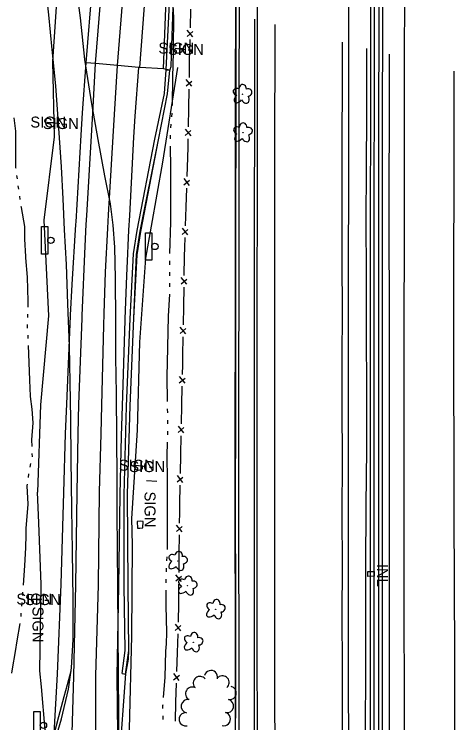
# Model space of a CAD drawing. Extents: x 588843 to 2552415, y 180129 to 269402.
# Drawn here: x 593816 to 594057.8, y 185762.9 to 186151 of the extents above; entities that cross this region are included whole.
import ezdxf

# ---------------------------------------------------------------- set-up
doc = ezdxf.new("R2010")
doc.units = 0
for name, color, linetype in [('Default', 7, 'Continuous'), ('E_DRN', 7, 'Continuous'), ('E_DRN_Text', 7, 'Continuous'), ('E_FEN_P', 7, 'Continuous'), ('E_LAND_TreeLine_P', 7, 'Continuous'), ('E_LAND_Vegetation', 7, 'Continuous'), ('E_RDWY', 7, 'Continuous'), ('E_RDWY_AsphConc', 7, 'Continuous'), ('E_RDWY_BarrierConc', 7, 'Continuous'), ('E_RDWY_C_and_G', 7, 'Continuous'), ('E_RDWY_Gravel', 7, 'Continuous'), ('E_RDWY_PavtEdge', 7, 'Continuous'), ('E_SGN', 7, 'Continuous'), ('E_SGN_Text', 7, 'Continuous'), ('E_STRUCT', 7, 'Continuous'), ('E_STRUCT_Joint', 7, 'Continuous'), ('E_WAL', 7, 'Continuous'), ('E_WTR_P', 7, 'Continuous'), ('P_RDWY_BarrierConc', 7, 'Continuous'), ('P_RDWY_PavtEdge', 7, 'Continuous')]:
    doc.layers.add(name, color=color, linetype=linetype)

# ---------------------------------------------------------------- blocks, each defined once
blk = doc.blocks.new('DTRE')
at = {"layer": 'Default'}
blk.add_circle((-0.18, 0), 0.183, dxfattribs=at)
for centre, major_axis, ratio in [((-1.87, 5.32), (1.36, -4.98), 0.782863), ((4.06, 2.74), (-5.27, -2.93), 0.691916), ((-5.87, 0.15), (4.93, -0.12), 0.832022), ((-2.49, -5.24), (1.8, 4.86), 0.716896), ((3.54, -3.71), (-5.01, 4.58), 0.560249)]:
    blk.add_ellipse(centre, major_axis=major_axis, ratio=ratio, start_param=1.570796, end_param=4.712389, dxfattribs=at)
blk = doc.blocks.new('SGN_1')
at = {"layer": 'Default'}
blk.add_lwpolyline([(-3.5, -15), (-10.5, -15), (-10.5, 15), (-3.5, 15)], close=True, dxfattribs=at)
blk.add_circle((0, 0), 3.5, dxfattribs=at)
blk = doc.blocks.new('BSGN_1')
at = {"layer": 'Default'}
blk.add_text('SIGN', height=12, dxfattribs=at).set_placement((-18.56, -6))
blk = doc.blocks.new('INLT_47_1')
at = {"layer": 'E_DRN_Text'}
blk.add_text('INL', height=39.37, dxfattribs=at).set_placement((-36.2, -19.7))
blk = doc.blocks.new('SIGN_3')
at = {"layer": 'E_SGN'}
blk.add_text('SIGN', height=39.37, dxfattribs=at).set_placement((-56.1, -19.7))
blk = doc.blocks.new('DTRE_4')
at = {"layer": 'E_LAND_Vegetation'}
blk.add_circle((-0.6, 0), 0.601, dxfattribs=at)
for centre, major_axis, ratio in [((-6.1, 17.5), (4.5, -16.3), 0.782863), ((13.3, 9), (-17.3, -9.6), 0.691916), ((-19.3, 0.5), (16.2, -0.4), 0.832022), ((-8.2, -17.2), (5.9, 15.9), 0.716896), ((11.6, -12.2), (-16.4, 15), 0.560249)]:
    blk.add_ellipse(centre, major_axis=major_axis, ratio=ratio, start_param=1.570796, end_param=4.712389, dxfattribs=at)

msp = doc.modelspace()

# ---------------------------------------------------------------- linework, layer by layer
at = {"layer": 'E_DRN'}
msp.add_lwpolyline([(594013.14, 185843.16), (594009.62, 185843.12), (594009.59, 185845.76), (594013.11, 185845.81)], close=True, dxfattribs=at)
at = {"layer": 'E_FEN_P'}
for p, q in [((593910.7, 186138.85), (593913.85, 186141.49)), ((593913.84, 186138.61), (593910.79, 186142.29)), ((593910.18, 186111.72), (593913.3, 186114.39)), ((593913.32, 186111.51), (593910.24, 186115.16)), ((593909.73, 186084.61), (593912.85, 186087.27)), ((593912.87, 186084.39), (593909.79, 186088.05)), ((593908.93, 186057.53), (593912.1, 186060.14)), ((593912.07, 186057.26), (593909.05, 186060.97)), ((593908.02, 186030.43), (593911.19, 186033.04)), ((593911.15, 186030.16), (593908.14, 186033.87)), ((593907.43, 186003.29), (593910.55, 186005.95)), ((593910.56, 186003.07), (593907.49, 186006.73)), ((593906.94, 185976.18), (593910.07, 185978.83)), ((593910.08, 185975.95), (593907.01, 185979.62)), ((593906.43, 185949.07), (593909.57, 185951.72)), ((593909.57, 185948.84), (593906.51, 185952.51)), ((593905.88, 185921.95), (593909.01, 185924.6)), ((593909.01, 185921.72), (593905.95, 185925.39)), ((593905.32, 185894.84), (593908.45, 185897.49)), ((593908.45, 185894.61), (593905.39, 185898.28)), ((593904.86, 185867.71), (593907.96, 185870.39)), ((593908, 185867.51), (593904.9, 185871.15)), ((593904.55, 185840.59), (593907.66, 185843.27)), ((593907.69, 185840.39), (593904.59, 185844.03)), ((593904.18, 185813.51), (593907.34, 185816.13)), ((593907.31, 185813.25), (593904.28, 185816.95)), ((593903.32, 185786.41), (593906.48, 185789.02)), ((593906.46, 185786.14), (593903.43, 185789.85))]:
    msp.add_line(p, q, dxfattribs=at)
for points in [[(593912.51, 186143.46), (593912.77, 186153.81)], [(593912.12, 186126.7), (593912.17, 186130.14), (593912.35, 186137.05)], [(593911.95, 186116.35), (593912.12, 186126.7)], [(593911.67, 186099.58), (593911.84, 186109.94)], [(593911.5, 186089.23), (593911.67, 186099.58)], [(593911.13, 186072.47), (593911.32, 186078.21), (593911.39, 186082.82)], [(593910.78, 186062.12), (593911.13, 186072.47)], [(593910.21, 186045.37), (593910.56, 186055.72)], [(593909.87, 186035.02), (593910.21, 186045.37)], [(593909.38, 186018.26), (593909.47, 186023.27), (593909.65, 186028.61)], [(593909.2, 186007.91), (593909.38, 186018.26)], [(593908.9, 185991.15), (593909.08, 186001.5)], [(593908.72, 185980.8), (593908.9, 185991.15)], [(593908.42, 185964.03), (593908.6, 185974.39)], [(593908.22, 185953.68), (593908.33, 185958.88), (593908.42, 185964.03)], [(593907.87, 185936.92), (593908.09, 185947.27)], [(593907.66, 185926.57), (593907.87, 185936.92)], [(593907.32, 185909.81), (593907.53, 185920.16)], [(593907.1, 185899.46), (593907.32, 185909.81)], [(593906.76, 185882.7), (593906.97, 185893.05)], [(593906.6, 185872.34), (593906.66, 185878.14), (593906.76, 185882.7)], [(593906.41, 185855.58), (593906.53, 185865.93)], [(593906.29, 185845.23), (593906.41, 185855.58)], [(593906.1, 185828.46), (593906.22, 185838.82)], [(593905.98, 185818.11), (593906.1, 185828.46)], [(593905.48, 185801.35), (593905.81, 185811.7)], [(593905.16, 185791), (593905.48, 185801.35)], [(593904.63, 185774.25), (593904.96, 185784.6)], [(593904.31, 185763.9), (593904.63, 185774.25)]]:
    msp.add_lwpolyline(points, dxfattribs=at)
at = {"layer": 'E_LAND_TreeLine_P'}
for centre, start, end in [((593917.75, 185784.68), 38.643, 218.643), ((593923.75, 185787.95), 346.3895, 166.3895), ((593930.1, 185785), 310.4626, 130.4626), ((593913.49, 185778.88), 60.6359, 240.6359), ((593934.06, 185779.24), 257.9251, 77.9251), ((593911.14, 185772.05), 78.6164, 258.6164), ((593932.53, 185772.09), 257.9251, 77.9251), ((593909.98, 185764.88), 102.0391, 282.0391), ((593930.83, 185764.98), 256.2064, 76.2064)]:
    msp.add_arc(centre, 3.66, start, end, dxfattribs=at)
at = {"layer": 'E_RDWY'}
for points in [[(593836.13, 185745.12), (593841.89, 185765.08), (593845.72, 185781.36), (593847.4, 185793.04), (593848.32, 185808.55), (593848.31, 185830.42), (593847.95, 185856.84), (593847.65, 185880.3), (593847.24, 185907.21), (593847.03, 185929.27), (593846.61, 185949.53), (593846.25, 185969.24), (593845.46, 185992.34), (593844.66, 186014), (593843.59, 186032.87), (593842.94, 186049.89), (593841.92, 186067.35), (593840.48, 186088.51), (593838.83, 186111.83), (593836.93, 186131.65), (593835, 186150.73), (593832.59, 186172.59), (593831.82, 186178.37)], [(593873.35, 185748.14), (593873.39, 185767.91), (593873.13, 185789.39), (593873.03, 185813.38), (593872.75, 185836.74), (593872.7, 185858.91), (593872.47, 185877.2), (593872.47, 185897.55), (593872.27, 185918.64), (593871.98, 185943.2), (593871.78, 185963.03), (593871.7, 185982.99), (593871.47, 186006.16), (593871.15, 186023.46), (593870.22, 186035.53), (593868.69, 186047.14), (593865.76, 186062.4), (593862.09, 186082.41), (593858.59, 186101.83), (593854.78, 186126.1), (593852.31, 186149.03), (593849.25, 186172.64), (593849.08, 186173.88)], [(593959.3, 185642.07), (593959.16, 185655.66), (593958.95, 185711.62), (593958.86, 185745.19), (593958.74, 185780.52), (593958.78, 185812.97), (593958.77, 185848.82), (593958.71, 185881.07), (593958.69, 185916.44), (593958.71, 185953.07), (593958.76, 185985.26), (593958.66, 186022.22), (593958.67, 186054.7), (593958.69, 186089.53), (593958.96, 186126.59), (593958.97, 186145.28)], [(593995.5, 185626.87), (593995.63, 185653.87), (593995.73, 185681.63), (593995.69, 185711.5), (593995.66, 185737.97), (593995.76, 185768.54), (593995.76, 185792.56), (593995.67, 185822.87), (593995.77, 185848.12), (593995.64, 185877.81), (593995.77, 185906.27), (593995.66, 185936.63), (593995.63, 185960.91), (593995.71, 185989.51), (593995.53, 186014.49), (593995.69, 186037.4), (593995.66, 186060.5), (593995.68, 186084.25), (593995.72, 186110.68), (593995.77, 186135.67)], [(594021.79, 185615.43), (594021.75, 185642.51), (594021.79, 185680.23), (594021.64, 185718.17), (594021.59, 185744.33), (594021.5, 185772.77), (594021.62, 185807.36), (594021.45, 185835.4), (594021.62, 185866.87), (594021.6, 185895.17), (594021.57, 185926.11), (594021.61, 185960.68), (594021.47, 185994.92), (594021.41, 186026.92), (594021.31, 186057.33), (594021.47, 186092.67), (594021.49, 186129.13)], [(594057.6, 185599.99), (594057.84, 185627.31), (594057.71, 185653.59), (594057.36, 185729.28), (594057.31, 185765.88), (594057.35, 185798.26), (594057.15, 185839.82), (594056.9, 185876.82), (594056.92, 185913.24), (594056.81, 185948.68), (594056.8, 185989.22), (594056.78, 186018.75), (594056.93, 186054.65), (594057.02, 186090.76), (594057, 186119.86)]]:
    msp.add_lwpolyline(points, dxfattribs=at)
at = {"layer": 'E_RDWY_AsphConc'}
for points in [[(593855.43, 186124.4), (593858.92, 186166.88), (593861.32, 186195.27), (593864.95, 186240.71)], [(593837.95, 185757.04), (593839.67, 185789.55), (593841.84, 185838.91), (593843.28, 185888.97), (593844.22, 185921.24), (593844.22, 185921.24), (593844.83, 185937.64), (593844.83, 185937.64), (593846.87, 185985.61), (593846.87, 185985.61), (593846.9, 185986.19), (593846.9, 185986.19), (593847.86, 186002.92), (593847.86, 186002.92), (593849.8, 186035.84), (593849.8, 186035.84), (593849.89, 186037.26), (593849.89, 186037.26), (593852.73, 186084.79), (593853.52, 186097.05), (593853.52, 186097.05), (593855.43, 186124.4), (593855.43, 186124.4)], [(593897.73, 186121.04), (593884.79, 186121.86), (593884.34, 186121.83), (593872.53, 186122.93), (593860.55, 186123.99), (593855.43, 186124.4)], [(593877.26, 185789.76), (593878.55, 185797.77), (593878.74, 185802.48), (593878.45, 185838.09), (593878.16, 185888.07), (593879.49, 185936.43), (593881.6, 185984.5), (593883.35, 186019.16), (593885.36, 186032.06), (593895.01, 186082.26), (593899.93, 186107.41), (593901.22, 186120.29), (593899.24, 186120.75)], [(593877.95, 185679.95), (593876, 185693.37), (593873.79, 185742.37), (593877.26, 185789.76)]]:
    msp.add_lwpolyline(points, dxfattribs=at)
msp.add_lwpolyline([(593883.63, 185869.61), (593884.79, 185869.56), (593886.57, 185869.63), (593886.7, 185873.24), (593885.07, 185873.32), (593883.45, 185873.23)], close=True, dxfattribs=at)
at = {"layer": 'E_RDWY_BarrierConc'}
for points in [[(593937.57, 186241.13), (593937.46, 186191.77), (593937.44, 186142.33), (593937.33, 186091.78), (593937.2, 186041.14), (593937.14, 185989.12), (593937.29, 185932.98), (593937.11, 185882.1), (593937.27, 185829.01), (593937.27, 185779.4), (593936.91, 185723.47), (593936.92, 185706.41)], [(593875.1, 185790.02), (593876.85, 185802.49), (593876.29, 185838.13), (593876.2, 185887.73), (593877.46, 185936.28), (593879.51, 185984.18), (593881.45, 186019.75), (593883.38, 186032.47), (593893.12, 186082.6), (593898.29, 186107.53), (593899.24, 186120.58), (593901.22, 186120.29)], [(593875.1, 185790.02), (593877, 185789.65), (593878.74, 185802.48), (593878.45, 185838.09), (593878.16, 185888.07), (593879.49, 185936.43), (593881.6, 185984.5), (593883.08, 186019.39), (593885.02, 186032.08), (593895.01, 186082.26), (593899.93, 186107.41), (593901.22, 186120.29)]]:
    msp.add_lwpolyline(points, dxfattribs=at)
at = {"layer": 'E_RDWY_C_and_G'}
msp.add_lwpolyline([(593899.24, 186120.75), (593897.73, 186121.04), (593899.43, 186164.19), (593900.97, 186192.91), (593902.73, 186231.68), (593903.07, 186235.99)], dxfattribs=at)
at = {"layer": 'E_RDWY_Gravel'}
for points in [[(593851.63, 186246.08), (593841.69, 186195.87), (593836.95, 186125.17), (593837.99, 186083.85), (593832.3, 186038.12), (593834.91, 185985.81), (593830.41, 185937.11), (593828.76, 185889.27)], [(593881.64, 185679.36), (593879.78, 185716.06), (593879.17, 185759.65), (593880.46, 185810.4), (593880.79, 185860.45), (593880.51, 185874.82), (593883.56, 185923.19), (593884.79, 185971.34), (593888.18, 186017.39), (593897.48, 186069.88), (593905.73, 186121.89)], [(593831.22, 185736.59), (593835.61, 185756.96), (593833.01, 185758.89), (593830.96, 185782.65), (593830.12, 185791.32), (593830.79, 185838.58), (593829.63, 185872.43), (593828.76, 185889.27)], [(593832.93, 185735.09), (593836.71, 185751.67), (593840.45, 185766.4), (593843.33, 185777.36), (593845.2, 185783.93), (593847.16, 185791.33)]]:
    msp.add_lwpolyline(points, dxfattribs=at)
at = {"layer": 'E_RDWY_PavtEdge'}
for points in [[(593847.81, 185757.3), (593848.76, 185788.45), (593849.81, 185838.52), (593850.55, 185888.9), (593851.07, 185921.17), (593851.07, 185921.17), (593851.53, 185937.39), (593851.53, 185937.39), (593853.26, 185984.29), (593853.26, 185984.29), (593853.32, 185985.9), (593853.32, 185985.9), (593854.89, 186023.96), (593854.89, 186023.96), (593855.46, 186035.86), (593855.46, 186035.86), (593855.74, 186040.82), (593855.74, 186040.82), (593858.37, 186084.45), (593858.37, 186084.45), (593859.08, 186096.87), (593859.08, 186096.87), (593860.55, 186123.99), (593860.55, 186123.99)], [(593860.73, 185757.58), (593860.74, 185788.64), (593862.29, 185838.56), (593862.78, 185889.38), (593863.72, 185921.12), (593863.72, 185921.12), (593864.12, 185936.91), (593864.12, 185936.91), (593865.09, 185980.52), (593865.09, 185980.52), (593865.26, 185987), (593865.26, 185987), (593866.07, 186009.79), (593866.07, 186009.79), (593867.28, 186033.81), (593867.28, 186033.81), (593867.71, 186041.03), (593867.71, 186041.03), (593870.31, 186083.96), (593870.31, 186083.96), (593871.02, 186095.99), (593871.02, 186095.99), (593872.53, 186122.93), (593872.53, 186122.93)], [(593873.59, 185692.85), (593872.4, 185788.5), (593873.38, 185838), (593874.16, 185887.81), (593874.89, 185920.02), (593874.89, 185920.02), (593875.34, 185936.42), (593875.34, 185936.42), (593876.75, 185983.44), (593876.75, 185983.44), (593876.78, 185984.17), (593876.78, 185984.17), (593877.65, 186007.7), (593877.65, 186007.7), (593878.21, 186019.9), (593878.21, 186019.9), (593878.45, 186024.37), (593878.45, 186024.37), (593878.9, 186032.64), (593878.9, 186032.64), (593879.32, 186040.69), (593879.32, 186040.69), (593881.5, 186083.58), (593881.5, 186083.58), (593882.22, 186095.11), (593882.22, 186095.11), (593884.34, 186121.83), (593884.34, 186121.83)]]:
    msp.add_lwpolyline(points, dxfattribs=at)
at = {"layer": 'E_SGN'}
for p, q in [((593888.42, 185895.56), (593894.1, 185895.33)), ((593826.13, 185830.6), (593830.89, 185830.36))]:
    msp.add_line(p, q, dxfattribs=at)
for points in [[(593904.27, 186132.42), (593909.55, 186131.7)], [(593834.19, 186091.92), (593841.07, 186091.1)], [(593882.65, 185904), (593888.39, 185903.22)], [(593831.22, 185830.4), (593826.52, 185830.69)]]:
    msp.add_lwpolyline(points, dxfattribs=at)
at = {"layer": 'E_STRUCT'}
for points in [[(593947.07, 185655.79), (593947.41, 185660.57), (593947.63, 185694.12), (593947.4, 185728.64), (593947.66, 185759.7), (593947.65, 185791.56), (593947.63, 185821.53), (593947.56, 185857.9), (593947.58, 185899.82), (593947.58, 185937.11), (593947.63, 185974.19), (593947.61, 186011.71), (593947.53, 186044.47), (593947.73, 186090.13), (593947.75, 186127.35), (593947.81, 186148.2)], [(594007.48, 185621.74), (594007.8, 185644.98), (594007.83, 185671.26), (594007.95, 185698.3), (594007.95, 185728.35), (594008.47, 185758.75), (594008.65, 185791.93), (594008.59, 185821.62), (594008.66, 185847.79), (594008.8, 185881.99), (594009.05, 185912.79), (594009.1, 185945.13), (594008.95, 185976.13), (594008.95, 186007.86), (594008.75, 186038.52), (594008.94, 186065.49), (594009.16, 186097.12), (594009.12, 186123.45), (594009.19, 186132.22)]]:
    msp.add_lwpolyline(points, dxfattribs=at)
at = {"layer": 'E_STRUCT_Joint'}
for points in [[(593860.55, 186123.99), (593864.07, 186166.75), (593866.39, 186194.82), (593870.23, 186241.08)], [(593872.53, 186122.93), (593876.1, 186166.41), (593878.67, 186195.01), (593882.51, 186242.01)], [(593884.79, 186121.86), (593888.16, 186165.36), (593890.88, 186193.71), (593894.04, 186232.53), (593897.05, 186232.35)]]:
    msp.add_lwpolyline(points, dxfattribs=at)
at = {"layer": 'E_WAL'}
for points in [[(593901.39, 186120.33), (593899.24, 186120.75), (593901.15, 186156.8), (593901.71, 186164.18), (593903.27, 186164.06), (593903.11, 186160.4), (593901.92, 186128.52), (593901.86, 186121.92)], [(593901.39, 186120.33), (593901.86, 186121.92)]]:
    msp.add_lwpolyline(points, dxfattribs=at)
at = {"layer": 'E_WTR_P'}
for points in [[(593902.68, 186159.65), (593903.33, 186149.06), (593903.17, 186132.89), (593903.08, 186130.28)], [(593903.08, 186130.28), (593902.65, 186116.56), (593902.59, 186100.9)], [(593902.33, 186096.86), (593902.16, 186094.84)], [(593817.04, 186066.52), (593816.99, 186066.93), (593816.86, 186076.9), (593816.88, 186087.02), (593816.04, 186094.16)], [(593901.81, 186090.8), (593901.64, 186088.78)], [(593901.39, 186084.74), (593901.42, 186082.71)], [(593901.48, 186078.66), (593901.65, 186066.8), (593901.63, 186051.3), (593901.64, 186049.27)], [(593817.78, 186060.84), (593817.53, 186062.73)], [(593818.51, 186055.16), (593818.27, 186057.05)], [(593819.33, 186049.48), (593819.05, 186051.37)], [(593901.64, 186049.27), (593901.67, 186037.01), (593901.11, 186019.89)], [(593822.45, 186018.22), (593821.82, 186027.73), (593821.93, 186034.71), (593819.96, 186045.22), (593819.89, 186045.7)], [(593823.67, 185990.56), (593823.79, 185993.82), (593823.3, 186006.91), (593822.5, 186017.55), (593822.45, 186018.22)], [(593901.01, 186015.84), (593901.02, 186013.81)], [(593901.05, 186009.75), (593901.07, 186007.73)], [(593901.1, 186003.67), (593901.12, 186001.65)], [(593901.12, 185997.59), (593900.35, 185985.64), (593899.98, 185968.6), (593899.97, 185968.23)], [(593823.45, 185984.84), (593823.52, 185986.75)], [(593823.42, 185979.11), (593823.33, 185981.02)], [(593823.71, 185973.39), (593823.62, 185975.3)], [(593824.9, 185941.9), (593824.57, 185950.64), (593824.22, 185960.22), (593823.9, 185969.58)], [(593899.97, 185968.23), (593899.58, 185952.5), (593899.85, 185938.85)], [(593825.82, 185914.32), (593825.7, 185917.81), (593826.39, 185927.28), (593825.82, 185934.72), (593824.9, 185941.69), (593824.9, 185941.9)], [(593899.88, 185934.8), (593899.9, 185932.77)], [(593899.92, 185928.72), (593899.93, 185926.69)], [(593899.95, 185922.64), (593899.95, 185922.28), (593899.9, 185920.61)], [(593899.77, 185916.56), (593899.53, 185909.05), (593899.72, 185895.99), (593899.72, 185887.18)], [(593826, 185908.59), (593826.02, 185908.66), (593825.95, 185910.5)], [(593824.76, 185903), (593825.17, 185904.86)], [(593823.83, 185897.34), (593824.11, 185899.23)], [(593822.57, 185865.94), (593822.64, 185869.27), (593823.79, 185882.7), (593823.16, 185892.72), (593823.28, 185893.56)], [(593899.72, 185887.18), (593899.73, 185881.25), (593899.79, 185869.31), (593899.77, 185857.8), (593899.77, 185857.79)], [(593821.22, 185838.29), (593821.94, 185849.16), (593822.39, 185858.7), (593822.57, 185865.94)], [(593899.58, 185853.75), (593899.48, 185851.72)], [(593899.29, 185847.68), (593899.19, 185845.65)], [(593899.02, 185841.6), (593899.03, 185839.58)], [(593899.04, 185835.52), (593899.06, 185827.09), (593899.49, 185812.4), (593899.17, 185806.16)], [(593820.69, 185832.58), (593820.87, 185834.48)], [(593820.21, 185826.87), (593820.35, 185828.78)], [(593819.78, 185821.16), (593819.92, 185823.06)], [(593814.81, 185790.08), (593815.13, 185792.57), (593816.85, 185802.04), (593817.64, 185807.85), (593819.26, 185817.38)], [(593899.17, 185806.16), (593898.96, 185802.12), (593898.59, 185787.84), (593897.69, 185776.82)], [(593897.37, 185772.77), (593897.32, 185772.25), (593897.33, 185770.75)], [(593897.34, 185766.7), (593897.35, 185764.67)]]:
    msp.add_lwpolyline(points, dxfattribs=at)
at = {"layer": 'P_RDWY_BarrierConc'}
for radius, start, end in [(137507.12, 179.769059, 180.1191305), (137505.12, 179.769059, 180.1191305), (137502.62, 179.769059, 180.1203068), (137500.62, 179.769059, 180.1203068), (137581.12, 179.7862412, 180.0810951), (137579.12, 179.7862412, 180.081095)]:
    msp.add_arc((731518.05, 185900.98), radius, start, end, dxfattribs=at)
at = {"layer": 'P_RDWY_PavtEdge'}
for radius, end in [(137569.12, 180.0933637), (137519.12, 180.0933589), (137488.62, 180.1079179)]:
    msp.add_arc((731518.05, 185900.98), radius, 179.769059, end, dxfattribs=at)

# ---------------------------------------------------------------- block references
at = {"layer": 'E_DRN_Text', "xscale": 0.1524003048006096, "yscale": 0.1524003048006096, "rotation": -90.21819803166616}
msp.add_blockref('INLT_47_1', (594017.75, 185844.43), dxfattribs=at)
at = {"layer": 'E_LAND_Vegetation'}
for name, p, xscale, yscale, rotation in [('DTRE', (593941.04, 186107.08), 0.49999999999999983, 0.4999999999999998, -90.18477185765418), ('DTRE', (593941.28, 186086.01), 0.49999999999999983, 0.4999999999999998, -90.18477185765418), ('DTRE_4', (593905.62, 185851.46), 0.1524003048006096, 0.1524003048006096, -97.36026881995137), ('DTRE_4', (593910.95, 185837.93), 0.1524003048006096, 0.1524003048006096, -97.36026881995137), ('DTRE_4', (593926.31, 185825.03), 0.1524003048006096, 0.1524003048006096, -97.36026881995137), ('DTRE_4', (593914.11, 185806.96), 0.1524003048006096, 0.1524003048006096, -97.36026881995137)]:
    msp.add_blockref(name, p, dxfattribs=dict(at, xscale=xscale, yscale=yscale, rotation=rotation))
at = {"layer": 'E_SGN', "xscale": 0.5, "yscale": 0.5}
for name, p in [('BSGN_1', (593904.27, 186132.42)), ('BSGN_1', (593909.55, 186131.7)), ('BSGN_1', (593834.19, 186091.92)), ('BSGN_1', (593841.07, 186091.1)), ('SGN_1', (593836.16, 186027.14)), ('SGN_1', (593893.1, 186023.8)), ('BSGN_1', (593882.65, 185904)), ('BSGN_1', (593888.39, 185903.22)), ('BSGN_1', (593826.52, 185830.69)), ('BSGN_1', (593831.22, 185830.4)), ('SGN_1', (593832.06, 185761.55))]:
    msp.add_blockref(name, p, dxfattribs=at)
at = {"layer": 'E_SGN_Text', "xscale": 0.15240030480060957, "yscale": 0.15240030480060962, "rotation": -89.95911692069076}
for p in [(593890.43, 185881.02), (593829.08, 185818.04)]:
    msp.add_blockref('SIGN_3', p, dxfattribs=at)

doc.saveas('drawing.dxf')
